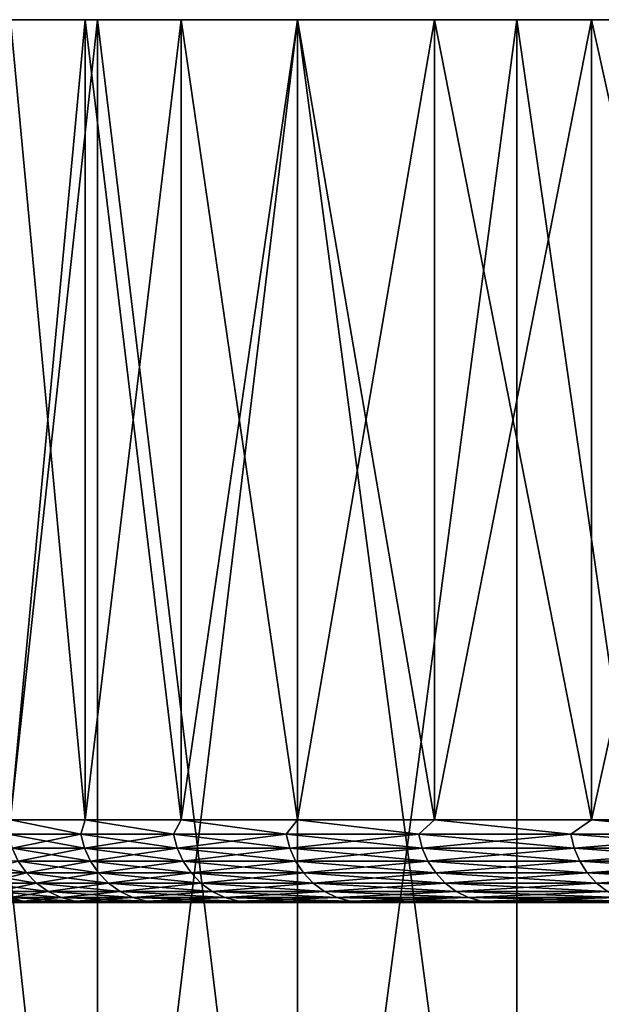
# Model space of a CAD drawing. Header units: metres. Extents: x -30 to 30, y -76 to 64.
# Tile 342 of 541: x -27.12 to -25.01, y 60.93 to 64.5. Entities that reach past the tile are written whole.
import ezdxf

# ---------------------------------------------------------------- set-up
doc = ezdxf.new("R2010")
doc.units = ezdxf.units.M
doc.layers.add('solid_508511', color=7, linetype='CONTINUOUS')

msp = doc.modelspace()

# ---------------------------------------------------------------- linework, layer by layer
at = {"layer": 'solid_508511'}
for points in [[(-26.878599, 64.5, -5.812999), (-29.365669, 64.5, -6.136566), (-29.642626, 64.5, -4.616762)], [(-26.878599, 64.5, -5.812999), (-29.642626, 64.5, -4.616762), (-27.149864, 64.5, -4.374316)], [(-26.878599, 64.5, 5.812999), (-29.642626, 64.5, 4.616762), (-29.365669, 64.5, 6.136566)], [(-27.149864, 64.5, 4.374316), (-29.642626, 64.5, 4.616762), (-26.878599, 64.5, 5.812999)], [(-26.531103, 64.5, -7.23537), (-29.010811, 64.5, -7.640211), (-29.365669, 64.5, -6.136566)], [(-26.531103, 64.5, -7.23537), (-29.365669, 64.5, -6.136566), (-26.878599, 64.5, -5.812999)], [(-26.531103, 64.5, 7.23537), (-29.365669, 64.5, 6.136566), (-29.010811, 64.5, 7.640211)], [(-26.878599, 64.5, 5.812999), (-29.365669, 64.5, 6.136566), (-26.531103, 64.5, 7.23537)], [(-26.10845, 64.5, -8.637048), (-28.579084, 64.5, -9.123364), (-29.010811, 64.5, -7.640211)], [(-26.10845, 64.5, -8.637048), (-29.010811, 64.5, -7.640211), (-26.531103, 64.5, -7.23537)], [(-26.10845, 64.5, 8.637048), (-29.010811, 64.5, 7.640211), (-28.579084, 64.5, 9.123364)], [(-26.531103, 64.5, 7.23537), (-29.010811, 64.5, 7.640211), (-26.10845, 64.5, 8.637048)], [(-25.611746, 64.5, -10.014414), (-28.071501, 64.5, -10.582572), (-28.579084, 64.5, -9.123364)], [(-25.611746, 64.5, -10.014414), (-28.579084, 64.5, -9.123364), (-26.10845, 64.5, -8.637048)], [(-25.611746, 64.5, 10.014414), (-28.579084, 64.5, 9.123364), (-28.071501, 64.5, 10.582572)], [(-26.10845, 64.5, 8.637048), (-28.579084, 64.5, 9.123364), (-25.611746, 64.5, 10.014414)], [(-25.042416, 64.5, -11.363419), (-27.489487, 64.5, -12.013652), (-28.071501, 64.5, -10.582572)], [(-25.042416, 64.5, -11.363419), (-28.071501, 64.5, -10.582572), (-25.611746, 64.5, -10.014414)], [(-25.042416, 64.5, 11.363419), (-28.071501, 64.5, 10.582572), (-27.489487, 64.5, 12.013652)], [(-25.611746, 64.5, 10.014414), (-28.071501, 64.5, 10.582572), (-25.042416, 64.5, 11.363419)], [(-27.489504, 58.5, -12.013625), (-27.489487, 64.5, -12.013652), (-26.834621, 64.5, -13.412795)], [(-26.834608, 58.5, -13.412824), (-27.489504, 58.5, -12.013625), (-26.834621, 64.5, -13.412795)], [(-27.489504, 58.5, 12.013625), (-26.834608, 58.5, 13.412824), (-27.489487, 64.5, 12.013652)], [(-24.40222, 64.5, -12.679973), (-26.834621, 64.5, -13.412795), (-27.489487, 64.5, -12.013652)], [(-24.40222, 64.5, -12.679973), (-27.489487, 64.5, -12.013652), (-25.042416, 64.5, -11.363419)], [(-26.834608, 58.5, 13.412824), (-26.834621, 64.5, 13.412795), (-27.489487, 64.5, 12.013652)], [(-24.40222, 64.5, 12.679973), (-27.489487, 64.5, 12.013652), (-26.834621, 64.5, 13.412795)], [(-25.042416, 64.5, 11.363419), (-27.489487, 64.5, 12.013652), (-24.40222, 64.5, 12.679973)], [(-27.149879, 61.599998, -4.374246), (-26.878593, 61.599998, -5.813022), (-27.149864, 64.5, -4.374316)], [(-27.149879, 61.599998, 4.374246), (-27.149864, 64.5, 4.374316), (-26.878599, 64.5, 5.812999)], [(-26.878593, 61.599998, 5.813022), (-27.149879, 61.599998, 4.374246), (-26.878599, 64.5, 5.812999)], [(-26.878593, 61.599998, -5.813022), (-26.878599, 64.5, -5.812999), (-27.149864, 64.5, -4.374316)], [(-26.531116, 61.599998, -7.235321), (-26.531103, 64.5, -7.23537), (-26.878599, 64.5, -5.812999)], [(-26.878593, 61.599998, -5.813022), (-26.531116, 61.599998, -7.235321), (-26.878599, 64.5, -5.812999)], [(-26.878593, 61.599998, 5.813022), (-26.878599, 64.5, 5.812999), (-26.531103, 64.5, 7.23537)], [(-26.531116, 61.599998, 7.235321), (-26.878593, 61.599998, 5.813022), (-26.531103, 64.5, 7.23537)], [(-26.834608, 58.5, -13.412824), (-26.834621, 64.5, -13.412795), (-26.108509, 64.5, -14.776525)], [(-23.69273, 64.5, -13.960823), (-26.108509, 64.5, -14.776525), (-26.834621, 64.5, -13.412795)], [(-23.69273, 64.5, -13.960823), (-26.834621, 64.5, -13.412795), (-24.40222, 64.5, -12.679973)], [(-26.108551, 58.5, 14.776453), (-26.108509, 64.5, 14.776525), (-26.834621, 64.5, 13.412795)], [(-23.69273, 64.5, 13.960823), (-26.834621, 64.5, 13.412795), (-26.108509, 64.5, 14.776525)], [(-26.834608, 58.5, 13.412824), (-26.108551, 58.5, 14.776453), (-26.834621, 64.5, 13.412795)], [(-24.40222, 64.5, 12.679973), (-26.834621, 64.5, 13.412795), (-23.69273, 64.5, 13.960823)], [(-26.108551, 58.5, -14.776453), (-26.834608, 58.5, -13.412824), (-26.108509, 64.5, -14.776525)], [(-26.531116, 61.599998, -7.235321), (-26.108435, 61.599998, -8.63711), (-26.531103, 64.5, -7.23537)], [(-26.531116, 61.599998, 7.235321), (-26.531103, 64.5, 7.23537), (-26.10845, 64.5, 8.637048)], [(-26.108435, 61.599998, 8.63711), (-26.531116, 61.599998, 7.235321), (-26.10845, 64.5, 8.637048)], [(-26.108435, 61.599998, -8.63711), (-26.10845, 64.5, -8.637048), (-26.531103, 64.5, -7.23537)], [(-26.108551, 58.5, -14.776453), (-26.108509, 64.5, -14.776525), (-25.313326, 64.5, -16.10079)], [(-25.313259, 58.5, -16.100899), (-26.108551, 58.5, -14.776453), (-25.313326, 64.5, -16.10079)], [(-26.108551, 58.5, 14.776453), (-25.313259, 58.5, 16.100899), (-26.108509, 64.5, 14.776525)], [(-22.916155, 64.5, -15.201962), (-25.313326, 64.5, -16.10079), (-26.108509, 64.5, -14.776525)], [(-22.916155, 64.5, -15.201962), (-26.108509, 64.5, -14.776525), (-23.69273, 64.5, -13.960823)], [(-25.313259, 58.5, 16.100899), (-25.313326, 64.5, 16.10079), (-26.108509, 64.5, 14.776525)], [(-22.916155, 64.5, 15.201962), (-26.108509, 64.5, 14.776525), (-25.313326, 64.5, 16.10079)], [(-23.69273, 64.5, 13.960823), (-26.108509, 64.5, 14.776525), (-22.916155, 64.5, 15.201962)], [(-25.611744, 61.599998, -10.014416), (-25.611746, 64.5, -10.014414), (-26.10845, 64.5, -8.637048)], [(-26.108435, 61.599998, -8.63711), (-25.611744, 61.599998, -10.014416), (-26.10845, 64.5, -8.637048)], [(-26.108435, 61.599998, 8.63711), (-26.10845, 64.5, 8.637048), (-25.611746, 64.5, 10.014414)], [(-25.611744, 61.599998, 10.014416), (-26.108435, 61.599998, 8.63711), (-25.611746, 64.5, 10.014414)], [(-25.042456, 61.599998, -11.363335), (-25.042416, 64.5, -11.363419), (-25.611746, 64.5, -10.014414)], [(-25.611744, 61.599998, -10.014416), (-25.042456, 61.599998, -11.363335), (-25.611746, 64.5, -10.014414)], [(-25.611744, 61.599998, 10.014416), (-25.611746, 64.5, 10.014414), (-25.042416, 64.5, 11.363419)], [(-25.042456, 61.599998, 11.363335), (-25.611744, 61.599998, 10.014416), (-25.042416, 64.5, 11.363419)], [(-25.313259, 58.5, -16.100899), (-25.313326, 64.5, -16.10079), (-24.450848, 64.5, -17.382637)], [(-22.07457, 64.5, -16.400103), (-24.450848, 64.5, -17.382637), (-25.313326, 64.5, -16.10079)], [(-22.07457, 64.5, -16.400103), (-25.313326, 64.5, -16.10079), (-22.916155, 64.5, -15.201962)], [(-24.45084, 58.5, 17.382647), (-24.450848, 64.5, 17.382637), (-25.313326, 64.5, 16.10079)], [(-22.07457, 64.5, 16.400103), (-25.313326, 64.5, 16.10079), (-24.450848, 64.5, 17.382637)], [(-25.313259, 58.5, 16.100899), (-24.45084, 58.5, 17.382647), (-25.313326, 64.5, 16.10079)], [(-22.916155, 64.5, 15.201962), (-25.313326, 64.5, 16.10079), (-22.07457, 64.5, 16.400103)], [(-24.45084, 58.5, -17.382647), (-25.313259, 58.5, -16.100899), (-24.450848, 64.5, -17.382637)], [(-25.042456, 61.599998, -11.363335), (-24.402182, 61.599998, -12.680044), (-25.042416, 64.5, -11.363419)], [(-25.042456, 61.599998, 11.363335), (-25.042416, 64.5, 11.363419), (-24.40222, 64.5, 12.679973)], [(-24.402182, 61.599998, 12.680044), (-25.042456, 61.599998, 11.363335), (-24.40222, 64.5, 12.679973)], [(-24.402182, 61.599998, -12.680044), (-24.40222, 64.5, -12.679973), (-25.042416, 64.5, -11.363419)], [(-26.894602, 61.547905, -5.716624), (-27.149879, 61.599998, -4.374246), (-27.156927, 61.547905, -4.301235)], [(-27.156927, 61.547905, 4.301235), (-27.149879, 61.599998, 4.374246), (-26.894602, 61.547905, 5.716624)], [(-26.894602, 61.547905, -5.716624), (-26.878593, 61.599998, -5.813022), (-27.149879, 61.599998, -4.374246)], [(-26.894602, 61.547905, 5.716624), (-27.149879, 61.599998, 4.374246), (-26.878593, 61.599998, 5.813022)], [(-26.558558, 61.547905, -7.116344), (-26.878593, 61.599998, -5.813022), (-26.894602, 61.547905, -5.716624)], [(-26.894602, 61.547905, 5.716624), (-26.878593, 61.599998, 5.813022), (-26.558558, 61.547905, 7.116344)], [(-26.558558, 61.547905, -7.116344), (-26.531116, 61.599998, -7.235321), (-26.878593, 61.599998, -5.813022)], [(-26.558558, 61.547905, 7.116344), (-26.878593, 61.599998, 5.813022), (-26.531116, 61.599998, 7.235321)], [(-26.149719, 61.547905, -8.496559), (-26.531116, 61.599998, -7.235321), (-26.558558, 61.547905, -7.116344)], [(-26.558558, 61.547905, 7.116344), (-26.531116, 61.599998, 7.235321), (-26.149719, 61.547905, 8.496559)], [(-26.149719, 61.547905, -8.496559), (-26.108435, 61.599998, -8.63711), (-26.531116, 61.599998, -7.235321)], [(-26.149719, 61.547905, 8.496559), (-26.531116, 61.599998, 7.235321), (-26.108435, 61.599998, 8.63711)], [(-25.669207, 61.547905, -9.853485), (-26.108435, 61.599998, -8.63711), (-26.149719, 61.547905, -8.496559)], [(-26.149719, 61.547905, 8.496559), (-26.108435, 61.599998, 8.63711), (-25.669207, 61.547905, 9.853485)], [(-25.669207, 61.547905, -9.853485), (-25.611744, 61.599998, -10.014416), (-26.108435, 61.599998, -8.63711)], [(-25.669207, 61.547905, 9.853485), (-26.108435, 61.599998, 8.63711), (-25.611744, 61.599998, 10.014416)], [(-25.118336, 61.547905, -11.183404), (-25.611744, 61.599998, -10.014416), (-25.669207, 61.547905, -9.853485)], [(-25.669207, 61.547905, 9.853485), (-25.611744, 61.599998, 10.014416), (-25.118336, 61.547905, 11.183404)], [(-25.118336, 61.547905, -11.183404), (-25.042456, 61.599998, -11.363335), (-25.611744, 61.599998, -10.014416)], [(-25.118336, 61.547905, 11.183404), (-25.611744, 61.599998, 10.014416), (-25.042456, 61.599998, 11.363335)], [(-24.498619, 61.547905, -12.48267), (-25.042456, 61.599998, -11.363335), (-25.118336, 61.547905, -11.183404)], [(-25.118336, 61.547905, 11.183404), (-25.042456, 61.599998, 11.363335), (-24.498619, 61.547905, 12.48267)], [(-24.498619, 61.547905, -12.48267), (-24.402182, 61.599998, -12.680044), (-25.042456, 61.599998, -11.363335)], [(-24.498619, 61.547905, 12.48267), (-25.042456, 61.599998, 11.363335), (-24.402182, 61.599998, 12.680044)], [(-27.156927, 61.547905, -4.301235), (-27.143541, 61.497345, -4.299115), (-26.881344, 61.497345, -5.713806)], [(-26.894602, 61.547905, -5.716624), (-27.156927, 61.547905, -4.301235), (-26.881344, 61.497345, -5.713806)], [(-27.156927, 61.547905, 4.301235), (-26.894602, 61.547905, 5.716624), (-27.143541, 61.497345, 4.299115)], [(-26.894602, 61.547905, 5.716624), (-26.881344, 61.497345, 5.713806), (-27.143541, 61.497345, 4.299115)], [(-26.894602, 61.547905, -5.716624), (-26.881344, 61.497345, -5.713806), (-26.545467, 61.497345, -7.112836)], [(-26.558558, 61.547905, -7.116344), (-26.894602, 61.547905, -5.716624), (-26.545467, 61.497345, -7.112836)], [(-26.894602, 61.547905, 5.716624), (-26.558558, 61.547905, 7.116344), (-26.881344, 61.497345, 5.713806)], [(-26.558558, 61.547905, 7.116344), (-26.545467, 61.497345, 7.112836), (-26.881344, 61.497345, 5.713806)], [(-26.558558, 61.547905, -7.116344), (-26.545467, 61.497345, -7.112836), (-26.136831, 61.497345, -8.492371)], [(-26.149719, 61.547905, -8.496559), (-26.558558, 61.547905, -7.116344), (-26.136831, 61.497345, -8.492371)], [(-26.558558, 61.547905, 7.116344), (-26.149719, 61.547905, 8.496559), (-26.545467, 61.497345, 7.112836)], [(-26.149719, 61.547905, 8.496559), (-26.136831, 61.497345, 8.492371), (-26.545467, 61.497345, 7.112836)], [(-26.149719, 61.547905, -8.496559), (-26.136831, 61.497345, -8.492371), (-25.656555, 61.497345, -9.848629)], [(-25.669207, 61.547905, -9.853485), (-26.149719, 61.547905, -8.496559), (-25.656555, 61.497345, -9.848629)], [(-26.149719, 61.547905, 8.496559), (-25.669207, 61.547905, 9.853485), (-26.136831, 61.497345, 8.492371)], [(-25.669207, 61.547905, 9.853485), (-25.656555, 61.497345, 9.848629), (-26.136831, 61.497345, 8.492371)], [(-25.669207, 61.547905, -9.853485), (-25.656555, 61.497345, -9.848629), (-25.105955, 61.497345, -11.177892)], [(-25.118336, 61.547905, -11.183404), (-25.669207, 61.547905, -9.853485), (-25.105955, 61.497345, -11.177892)], [(-25.669207, 61.547905, 9.853485), (-25.118336, 61.547905, 11.183404), (-25.656555, 61.497345, 9.848629)], [(-25.118336, 61.547905, 11.183404), (-25.105955, 61.497345, 11.177892), (-25.656555, 61.497345, 9.848629)], [(-25.118336, 61.547905, -11.183404), (-25.105955, 61.497345, -11.177892), (-24.486544, 61.497345, -12.476517)], [(-24.498619, 61.547905, -12.48267), (-25.118336, 61.547905, -11.183404), (-24.486544, 61.497345, -12.476517)], [(-25.118336, 61.547905, 11.183404), (-24.498619, 61.547905, 12.48267), (-25.105955, 61.497345, 11.177892)], [(-24.498619, 61.547905, 12.48267), (-24.486544, 61.497345, 12.476517), (-25.105955, 61.497345, 11.177892)], [(-27.143541, 61.497345, -4.299115), (-27.121679, 61.449909, -4.295652), (-26.859694, 61.449909, -5.709204)], [(-26.881344, 61.497345, -5.713806), (-27.143541, 61.497345, -4.299115), (-26.859694, 61.449909, -5.709204)], [(-27.143541, 61.497345, 4.299115), (-26.881344, 61.497345, 5.713806), (-27.121679, 61.449909, 4.295652)], [(-26.881344, 61.497345, 5.713806), (-26.859694, 61.449909, 5.709204), (-27.121679, 61.449909, 4.295652)], [(-26.881344, 61.497345, -5.713806), (-26.859694, 61.449909, -5.709204), (-26.524086, 61.449909, -7.107108)], [(-26.545467, 61.497345, -7.112836), (-26.881344, 61.497345, -5.713806), (-26.524086, 61.449909, -7.107108)], [(-26.881344, 61.497345, 5.713806), (-26.545467, 61.497345, 7.112836), (-26.859694, 61.449909, 5.709204)], [(-26.545467, 61.497345, 7.112836), (-26.524086, 61.449909, 7.107108), (-26.859694, 61.449909, 5.709204)], [(-26.545467, 61.497345, -7.112836), (-26.524086, 61.449909, -7.107108), (-26.11578, 61.449909, -8.485531)], [(-26.136831, 61.497345, -8.492371), (-26.545467, 61.497345, -7.112836), (-26.11578, 61.449909, -8.485531)], [(-26.545467, 61.497345, 7.112836), (-26.136831, 61.497345, 8.492371), (-26.524086, 61.449909, 7.107108)], [(-26.136831, 61.497345, 8.492371), (-26.11578, 61.449909, 8.485531), (-26.524086, 61.449909, 7.107108)], [(-26.136831, 61.497345, -8.492371), (-26.11578, 61.449909, -8.485531), (-25.635891, 61.449909, -9.840696)], [(-25.656555, 61.497345, -9.848629), (-26.136831, 61.497345, -8.492371), (-25.635891, 61.449909, -9.840696)], [(-26.136831, 61.497345, 8.492371), (-25.656555, 61.497345, 9.848629), (-26.11578, 61.449909, 8.485531)], [(-25.656555, 61.497345, 9.848629), (-25.635891, 61.449909, 9.840696), (-26.11578, 61.449909, 8.485531)], [(-25.656555, 61.497345, -9.848629), (-25.635891, 61.449909, -9.840696), (-25.085735, 61.449909, -11.168889)], [(-25.105955, 61.497345, -11.177892), (-25.656555, 61.497345, -9.848629), (-25.085735, 61.449909, -11.168889)], [(-25.656555, 61.497345, 9.848629), (-25.105955, 61.497345, 11.177892), (-25.635891, 61.449909, 9.840696)], [(-25.105955, 61.497345, 11.177892), (-25.085735, 61.449909, 11.168889), (-25.635891, 61.449909, 9.840696)], [(-25.105955, 61.497345, -11.177892), (-25.085735, 61.449909, -11.168889), (-24.466822, 61.449909, -12.466468)], [(-24.486544, 61.497345, -12.476517), (-25.105955, 61.497345, -11.177892), (-24.466822, 61.449909, -12.466468)], [(-25.105955, 61.497345, 11.177892), (-24.486544, 61.497345, 12.476517), (-25.085735, 61.449909, 11.168889)], [(-24.486544, 61.497345, 12.476517), (-24.466822, 61.449909, 12.466468), (-25.085735, 61.449909, 11.168889)], [(-27.309328, 61.449909, -2.870326), (-27.279449, 61.407043, -2.867186), (-27.092007, 61.407043, -4.290952)], [(-27.121679, 61.449909, -4.295652), (-27.309328, 61.449909, -2.870326), (-27.092007, 61.407043, -4.290952)], [(-27.121679, 61.449909, 4.295652), (-27.092007, 61.407043, 4.290952), (-27.279449, 61.407043, 2.867186)], [(-27.121679, 61.449909, -4.295652), (-27.092007, 61.407043, -4.290952), (-26.830307, 61.407043, -5.702958)], [(-26.859694, 61.449909, -5.709204), (-27.121679, 61.449909, -4.295652), (-26.830307, 61.407043, -5.702958)], [(-27.121679, 61.449909, 4.295652), (-26.859694, 61.449909, 5.709204), (-27.092007, 61.407043, 4.290952)], [(-26.859694, 61.449909, 5.709204), (-26.830307, 61.407043, 5.702958), (-27.092007, 61.407043, 4.290952)], [(-26.859694, 61.449909, -5.709204), (-26.830307, 61.407043, -5.702958), (-26.495068, 61.407043, -7.099332)], [(-26.524086, 61.449909, -7.107108), (-26.859694, 61.449909, -5.709204), (-26.495068, 61.407043, -7.099332)], [(-26.859694, 61.449909, 5.709204), (-26.524086, 61.449909, 7.107108), (-26.830307, 61.407043, 5.702958)], [(-26.524086, 61.449909, 7.107108), (-26.495068, 61.407043, 7.099332), (-26.830307, 61.407043, 5.702958)], [(-26.524086, 61.449909, -7.107108), (-26.495068, 61.407043, -7.099332), (-26.087206, 61.407043, -8.476247)], [(-26.11578, 61.449909, -8.485531), (-26.524086, 61.449909, -7.107108), (-26.087206, 61.407043, -8.476247)], [(-26.524086, 61.449909, 7.107108), (-26.11578, 61.449909, 8.485531), (-26.495068, 61.407043, 7.099332)], [(-26.11578, 61.449909, 8.485531), (-26.087206, 61.407043, 8.476247), (-26.495068, 61.407043, 7.099332)], [(-26.11578, 61.449909, -8.485531), (-26.087206, 61.407043, -8.476247), (-25.607843, 61.407043, -9.829929)], [(-25.635891, 61.449909, -9.840696), (-26.11578, 61.449909, -8.485531), (-25.607843, 61.407043, -9.829929)], [(-26.11578, 61.449909, 8.485531), (-25.635891, 61.449909, 9.840696), (-26.087206, 61.407043, 8.476247)], [(-25.635891, 61.449909, 9.840696), (-25.607843, 61.407043, 9.829929), (-26.087206, 61.407043, 8.476247)], [(-25.635891, 61.449909, -9.840696), (-25.607843, 61.407043, -9.829929), (-25.058289, 61.407043, -11.156669)], [(-25.085735, 61.449909, -11.168889), (-25.635891, 61.449909, -9.840696), (-25.058289, 61.407043, -11.156669)], [(-25.635891, 61.449909, 9.840696), (-25.085735, 61.449909, 11.168889), (-25.607843, 61.407043, 9.829929)], [(-25.085735, 61.449909, 11.168889), (-25.058289, 61.407043, 11.156669), (-25.607843, 61.407043, 9.829929)], [(-25.085735, 61.449909, -11.168889), (-25.058289, 61.407043, -11.156669), (-24.440052, 61.407043, -12.452828)], [(-24.466822, 61.449909, -12.466468), (-25.085735, 61.449909, -11.168889), (-24.440052, 61.407043, -12.452828)], [(-25.085735, 61.449909, 11.168889), (-24.466822, 61.449909, 12.466468), (-25.058289, 61.407043, 11.156669)], [(-24.466822, 61.449909, 12.466468), (-24.440052, 61.407043, 12.452828), (-25.058289, 61.407043, 11.156669)], [(-27.279449, 61.407043, -2.867186), (-27.242617, 61.370052, -2.863314), (-27.055426, 61.370052, -4.285159)], [(-27.092007, 61.407043, -4.290952), (-27.279449, 61.407043, -2.867186), (-27.055426, 61.370052, -4.285159)], [(-27.279449, 61.407043, 2.867186), (-27.092007, 61.407043, 4.290952), (-27.242617, 61.370052, 2.863314)], [(-27.092007, 61.407043, 4.290952), (-27.055426, 61.370052, 4.285159), (-27.242617, 61.370052, 2.863314)], [(-27.092007, 61.407043, -4.290952), (-27.055426, 61.370052, -4.285159), (-26.794081, 61.370052, -5.695258)], [(-26.830307, 61.407043, -5.702958), (-27.092007, 61.407043, -4.290952), (-26.794081, 61.370052, -5.695258)], [(-27.092007, 61.407043, 4.290952), (-26.830307, 61.407043, 5.702958), (-27.055426, 61.370052, 4.285159)], [(-26.830307, 61.407043, 5.702958), (-26.794081, 61.370052, 5.695258), (-27.055426, 61.370052, 4.285159)], [(-26.830307, 61.407043, -5.702958), (-26.794081, 61.370052, -5.695258), (-26.459293, 61.370052, -7.089746)], [(-26.495068, 61.407043, -7.099332), (-26.830307, 61.407043, -5.702958), (-26.459293, 61.370052, -7.089746)], [(-26.830307, 61.407043, 5.702958), (-26.495068, 61.407043, 7.099332), (-26.794081, 61.370052, 5.695258)], [(-26.495068, 61.407043, 7.099332), (-26.459293, 61.370052, 7.089746), (-26.794081, 61.370052, 5.695258)], [(-26.495068, 61.407043, -7.099332), (-26.459293, 61.370052, -7.089746), (-26.051983, 61.370052, -8.464803)], [(-26.087206, 61.407043, -8.476247), (-26.495068, 61.407043, -7.099332), (-26.051983, 61.370052, -8.464803)], [(-26.495068, 61.407043, 7.099332), (-26.087206, 61.407043, 8.476247), (-26.459293, 61.370052, 7.089746)], [(-26.087206, 61.407043, 8.476247), (-26.051983, 61.370052, 8.464803), (-26.459293, 61.370052, 7.089746)], [(-26.087206, 61.407043, -8.476247), (-26.051983, 61.370052, -8.464803), (-25.573265, 61.370052, -9.816657)], [(-25.607843, 61.407043, -9.829929), (-26.087206, 61.407043, -8.476247), (-25.573265, 61.370052, -9.816657)], [(-26.087206, 61.407043, 8.476247), (-25.607843, 61.407043, 9.829929), (-26.051983, 61.370052, 8.464803)], [(-25.607843, 61.407043, 9.829929), (-25.573265, 61.370052, 9.816657), (-26.051983, 61.370052, 8.464803)], [(-25.607843, 61.407043, -9.829929), (-25.573265, 61.370052, -9.816657), (-25.024454, 61.370052, -11.141605)], [(-25.058289, 61.407043, -11.156669), (-25.607843, 61.407043, -9.829929), (-25.024454, 61.370052, -11.141605)], [(-25.607843, 61.407043, 9.829929), (-25.058289, 61.407043, 11.156669), (-25.573265, 61.370052, 9.816657)], [(-25.058289, 61.407043, 11.156669), (-25.024454, 61.370052, 11.141605), (-25.573265, 61.370052, 9.816657)], [(-25.058289, 61.407043, -11.156669), (-25.024454, 61.370052, -11.141605), (-24.407053, 61.370052, -12.436014)], [(-24.440052, 61.407043, -12.452828), (-25.058289, 61.407043, -11.156669), (-24.407053, 61.370052, -12.436014)], [(-25.058289, 61.407043, 11.156669), (-24.440052, 61.407043, 12.452828), (-25.024454, 61.370052, 11.141605)], [(-24.440052, 61.407043, 12.452828), (-24.407053, 61.370052, 12.436014), (-25.024454, 61.370052, 11.141605)], [(-27.242617, 61.370052, -2.863314), (-27.199947, 61.340061, -2.85883), (-27.013052, 61.340061, -4.278447)], [(-27.055426, 61.370052, -4.285159), (-27.242617, 61.370052, -2.863314), (-27.013052, 61.340061, -4.278447)], [(-27.242617, 61.370052, 2.863314), (-27.055426, 61.370052, 4.285159), (-27.199947, 61.340061, 2.85883)], [(-27.055426, 61.370052, 4.285159), (-27.013052, 61.340061, 4.278447), (-27.199947, 61.340061, 2.85883)], [(-27.055426, 61.370052, -4.285159), (-27.013052, 61.340061, -4.278447), (-26.752115, 61.340061, -5.686337)], [(-26.794081, 61.370052, -5.695258), (-27.055426, 61.370052, -4.285159), (-26.752115, 61.340061, -5.686337)], [(-27.055426, 61.370052, 4.285159), (-26.794081, 61.370052, 5.695258), (-27.013052, 61.340061, 4.278447)], [(-26.794081, 61.370052, 5.695258), (-26.752115, 61.340061, 5.686337), (-27.013052, 61.340061, 4.278447)], [(-26.794081, 61.370052, -5.695258), (-26.752115, 61.340061, -5.686337), (-26.417852, 61.340061, -7.078642)], [(-26.459293, 61.370052, -7.089746), (-26.794081, 61.370052, -5.695258), (-26.417852, 61.340061, -7.078642)], [(-26.794081, 61.370052, 5.695258), (-26.459293, 61.370052, 7.089746), (-26.752115, 61.340061, 5.686337)], [(-26.459293, 61.370052, 7.089746), (-26.417852, 61.340061, 7.078642), (-26.752115, 61.340061, 5.686337)], [(-26.459293, 61.370052, -7.089746), (-26.417852, 61.340061, -7.078642), (-26.011181, 61.340061, -8.451545)], [(-26.051983, 61.370052, -8.464803), (-26.459293, 61.370052, -7.089746), (-26.011181, 61.340061, -8.451545)], [(-26.459293, 61.370052, 7.089746), (-26.051983, 61.370052, 8.464803), (-26.417852, 61.340061, 7.078642)], [(-26.051983, 61.370052, 8.464803), (-26.011181, 61.340061, 8.451545), (-26.417852, 61.340061, 7.078642)], [(-26.051983, 61.370052, -8.464803), (-26.011181, 61.340061, -8.451545), (-25.533213, 61.340061, -9.801282)], [(-25.573265, 61.370052, -9.816657), (-26.051983, 61.370052, -8.464803), (-25.533213, 61.340061, -9.801282)], [(-26.051983, 61.370052, 8.464803), (-25.573265, 61.370052, 9.816657), (-26.011181, 61.340061, 8.451545)], [(-25.573265, 61.370052, 9.816657), (-25.533213, 61.340061, 9.801282), (-26.011181, 61.340061, 8.451545)], [(-25.573265, 61.370052, -9.816657), (-25.533213, 61.340061, -9.801282), (-24.985262, 61.340061, -11.124155)], [(-25.024454, 61.370052, -11.141605), (-25.573265, 61.370052, -9.816657), (-24.985262, 61.340061, -11.124155)], [(-25.573265, 61.370052, 9.816657), (-25.024454, 61.370052, 11.141605), (-25.533213, 61.340061, 9.801282)], [(-25.024454, 61.370052, 11.141605), (-24.985262, 61.340061, 11.124155), (-25.533213, 61.340061, 9.801282)], [(-25.024454, 61.370052, -11.141605), (-24.985262, 61.340061, -11.124155), (-24.368826, 61.340061, -12.416537)], [(-24.407053, 61.370052, -12.436014), (-25.024454, 61.370052, -11.141605), (-24.368826, 61.340061, -12.416537)], [(-25.024454, 61.370052, 11.141605), (-24.407053, 61.370052, 12.436014), (-24.985262, 61.340061, 11.124155)], [(-27.199947, 61.340061, -2.85883), (-27.152746, 61.317986, -2.853868), (-26.966173, 61.317986, -4.271022)], [(-27.013052, 61.340061, -4.278447), (-27.199947, 61.340061, -2.85883), (-26.966173, 61.317986, -4.271022)], [(-27.199947, 61.340061, 2.85883), (-27.013052, 61.340061, 4.278447), (-27.152746, 61.317986, 2.853868)], [(-27.013052, 61.340061, 4.278447), (-26.966173, 61.317986, 4.271022), (-27.152746, 61.317986, 2.853868)], [(-27.013052, 61.340061, -4.278447), (-26.966173, 61.317986, -4.271022), (-26.70569, 61.317986, -5.67647)], [(-26.752115, 61.340061, -5.686337), (-27.013052, 61.340061, -4.278447), (-26.70569, 61.317986, -5.67647)], [(-27.013052, 61.340061, 4.278447), (-26.752115, 61.340061, 5.686337), (-26.966173, 61.317986, 4.271022)], [(-26.752115, 61.340061, 5.686337), (-26.70569, 61.317986, 5.67647), (-26.966173, 61.317986, 4.271022)], [(-26.752115, 61.340061, -5.686337), (-26.70569, 61.317986, -5.67647), (-26.372007, 61.317986, -7.066358)], [(-26.417852, 61.340061, -7.078642), (-26.752115, 61.340061, -5.686337), (-26.372007, 61.317986, -7.066358)], [(-26.752115, 61.340061, 5.686337), (-26.417852, 61.340061, 7.078642), (-26.70569, 61.317986, 5.67647)], [(-26.417852, 61.340061, 7.078642), (-26.372007, 61.317986, 7.066358), (-26.70569, 61.317986, 5.67647)], [(-26.417852, 61.340061, -7.078642), (-26.372007, 61.317986, -7.066358), (-25.96604, 61.317986, -8.436878)], [(-26.011181, 61.340061, -8.451545), (-26.417852, 61.340061, -7.078642), (-25.96604, 61.317986, -8.436878)], [(-26.417852, 61.340061, 7.078642), (-26.011181, 61.340061, 8.451545), (-26.372007, 61.317986, 7.066358)], [(-26.011181, 61.340061, 8.451545), (-25.96604, 61.317986, 8.436878), (-26.372007, 61.317986, 7.066358)], [(-26.011181, 61.340061, -8.451545), (-25.96604, 61.317986, -8.436878), (-25.488903, 61.317986, -9.784273)], [(-25.533213, 61.340061, -9.801282), (-26.011181, 61.340061, -8.451545), (-25.488903, 61.317986, -9.784273)], [(-26.011181, 61.340061, 8.451545), (-25.533213, 61.340061, 9.801282), (-25.96604, 61.317986, 8.436878)], [(-25.533213, 61.340061, 9.801282), (-25.488903, 61.317986, 9.784273), (-25.96604, 61.317986, 8.436878)], [(-25.533213, 61.340061, -9.801282), (-25.488903, 61.317986, -9.784273), (-24.941902, 61.317986, -11.10485)], [(-24.985262, 61.340061, -11.124155), (-25.533213, 61.340061, -9.801282), (-24.941902, 61.317986, -11.10485)], [(-25.533213, 61.340061, 9.801282), (-24.985262, 61.340061, 11.124155), (-25.488903, 61.317986, 9.784273)], [(-24.985262, 61.340061, 11.124155), (-24.941902, 61.317986, 11.10485), (-25.488903, 61.317986, 9.784273)], [(-27.264894, 61.317986, -1.428892), (-27.214386, 61.304493, -1.426246), (-27.102446, 61.304493, -2.848582)], [(-27.152746, 61.317986, -2.853868), (-27.264894, 61.317986, -1.428892), (-27.102446, 61.304493, -2.848582)], [(-27.152746, 61.317986, 2.853868), (-27.102446, 61.304493, 2.848582), (-27.214386, 61.304493, 1.426246)], [(-27.214386, 61.304493, 1.426246), (-27.102446, 61.304493, 2.848582), (-27.160542, 61.299999, 1.464408)], [(-27.214386, 61.304493, -1.426246), (-27.160542, 61.299999, -1.464408), (-27.11112, 61.299999, -2.19712)], [(-27.102446, 61.304493, -2.848582), (-27.214386, 61.304493, -1.426246), (-27.11112, 61.299999, -2.19712)], [(-24.049999, 61.299999), (-27.200001, 61.299999), (-27.190168, 61.299999, 0.73202)], [(-24.01124, 61.299999, -1.364723), (-27.190168, 61.299999, -0.73202), (-27.200001, 61.299999)], [(-24.049999, 61.299999), (-24.01124, 61.299999, -1.364723), (-27.200001, 61.299999)], [(-24.01124, 61.299999, 1.364723), (-27.190168, 61.299999, 0.73202), (-27.160542, 61.299999, 1.464408)], [(-24.01124, 61.299999, 1.364723), (-24.049999, 61.299999), (-27.190168, 61.299999, 0.73202)], [(-24.01124, 61.299999, -1.364723), (-27.160542, 61.299999, -1.464408), (-27.190168, 61.299999, -0.73202)], [(-27.102446, 61.304493, 2.848582), (-27.11112, 61.299999, 2.19712), (-27.160542, 61.299999, 1.464408)], [(-24.01124, 61.299999, 1.364723), (-27.160542, 61.299999, 1.464408), (-27.11112, 61.299999, 2.19712)], [(-23.894592, 61.299999, -2.729605), (-27.11112, 61.299999, -2.19712), (-27.160542, 61.299999, -1.464408)], [(-24.01124, 61.299999, -1.364723), (-23.894592, 61.299999, -2.729605), (-27.160542, 61.299999, -1.464408)], [(-27.152746, 61.317986, -2.853868), (-27.102446, 61.304493, -2.848582), (-26.91622, 61.304493, -4.26311)], [(-26.966173, 61.317986, -4.271022), (-27.152746, 61.317986, -2.853868), (-26.91622, 61.304493, -4.26311)], [(-27.152746, 61.317986, 2.853868), (-26.966173, 61.317986, 4.271022), (-27.102446, 61.304493, 2.848582)], [(-27.102446, 61.304493, 2.848582), (-27.04183, 61.299999, 2.92902), (-27.11112, 61.299999, 2.19712)], [(-27.102446, 61.304493, -2.848582), (-27.11112, 61.299999, -2.19712), (-27.04183, 61.299999, -2.929021)], [(-23.894592, 61.299999, 2.729605), (-27.11112, 61.299999, 2.19712), (-27.04183, 61.299999, 2.92902)], [(-23.894592, 61.299999, 2.729605), (-24.01124, 61.299999, 1.364723), (-27.11112, 61.299999, 2.19712)], [(-23.894592, 61.299999, -2.729605), (-27.04183, 61.299999, -2.929021), (-27.11112, 61.299999, -2.19712)], [(-26.966173, 61.317986, 4.271022), (-26.91622, 61.304493, 4.26311), (-27.102446, 61.304493, 2.848582)], [(-27.102446, 61.304493, 2.848582), (-26.91622, 61.304493, 4.26311), (-27.04183, 61.299999, 2.92902)], [(-27.102446, 61.304493, -2.848582), (-27.04183, 61.299999, -2.929021), (-26.95269, 61.299999, -3.659549)], [(-26.91622, 61.304493, -4.26311), (-27.102446, 61.304493, -2.848582), (-26.95269, 61.299999, -3.659549)], [(-26.91622, 61.304493, 4.26311), (-26.95269, 61.299999, 3.659549), (-27.04183, 61.299999, 2.92902)], [(-23.894592, 61.299999, 2.729605), (-27.04183, 61.299999, 2.92902), (-26.95269, 61.299999, 3.659549)], [(-23.699902, 61.299999, -4.088665), (-26.95269, 61.299999, -3.659549), (-27.04183, 61.299999, -2.929021)], [(-23.894592, 61.299999, -2.729605), (-23.699902, 61.299999, -4.088665), (-27.04183, 61.299999, -2.929021)], [(-26.966173, 61.317986, -4.271022), (-26.91622, 61.304493, -4.26311), (-26.656218, 61.304493, -5.665954)], [(-26.70569, 61.317986, -5.67647), (-26.966173, 61.317986, -4.271022), (-26.656218, 61.304493, -5.665954)], [(-26.966173, 61.317986, 4.271022), (-26.70569, 61.317986, 5.67647), (-26.91622, 61.304493, 4.26311)], [(-26.91622, 61.304493, 4.26311), (-26.843706, 61.299999, 4.388092), (-26.95269, 61.299999, 3.659549)], [(-26.91622, 61.304493, -4.26311), (-26.95269, 61.299999, -3.659549), (-26.843706, 61.299999, -4.388092)], [(-23.699902, 61.299999, 4.088665), (-26.95269, 61.299999, 3.659549), (-26.843706, 61.299999, 4.388092)], [(-23.699902, 61.299999, 4.088665), (-23.894592, 61.299999, 2.729605), (-26.95269, 61.299999, 3.659549)], [(-23.699902, 61.299999, -4.088665), (-26.843706, 61.299999, -4.388092), (-26.95269, 61.299999, -3.659549)], [(-26.70569, 61.317986, 5.67647), (-26.656218, 61.304493, 5.665954), (-26.91622, 61.304493, 4.26311)], [(-26.91622, 61.304493, 4.26311), (-26.656218, 61.304493, 5.665954), (-26.843706, 61.299999, 4.388092)], [(-26.91622, 61.304493, -4.26311), (-26.843706, 61.299999, -4.388092), (-26.714979, 61.299999, -5.113665)], [(-26.656218, 61.304493, -5.665954), (-26.91622, 61.304493, -4.26311), (-26.714979, 61.299999, -5.113665)], [(-26.656218, 61.304493, 5.665954), (-26.714979, 61.299999, 5.113665), (-26.843706, 61.299999, 4.388092)], [(-23.699902, 61.299999, 4.088665), (-26.843706, 61.299999, 4.388092), (-26.714979, 61.299999, 5.113665)], [(-23.427618, 61.299999, -5.435914), (-26.714979, 61.299999, -5.113665), (-26.843706, 61.299999, -4.388092)], [(-23.699902, 61.299999, -4.088665), (-23.427618, 61.299999, -5.435914), (-26.843706, 61.299999, -4.388092)], [(-26.656218, 61.304493, 5.665954), (-26.566574, 61.299999, 5.835848), (-26.714979, 61.299999, 5.113665)], [(-26.656218, 61.304493, -5.665954), (-26.714979, 61.299999, -5.113665), (-26.566574, 61.299999, -5.835848)], [(-23.427618, 61.299999, 5.435914), (-26.714979, 61.299999, 5.113665), (-26.566574, 61.299999, 5.835848)], [(-23.427618, 61.299999, 5.435914), (-23.699902, 61.299999, 4.088665), (-26.714979, 61.299999, 5.113665)], [(-23.427618, 61.299999, -5.435914), (-26.566574, 61.299999, -5.835848), (-26.714979, 61.299999, -5.113665)], [(-26.70569, 61.317986, -5.67647), (-26.656218, 61.304493, -5.665954), (-26.323153, 61.304493, -7.053267)], [(-26.372007, 61.317986, -7.066358), (-26.70569, 61.317986, -5.67647), (-26.323153, 61.304493, -7.053267)], [(-26.70569, 61.317986, 5.67647), (-26.372007, 61.317986, 7.066358), (-26.656218, 61.304493, 5.665954)], [(-26.372007, 61.317986, 7.066358), (-26.323153, 61.304493, 7.053267), (-26.656218, 61.304493, 5.665954)], [(-26.656218, 61.304493, 5.665954), (-26.323153, 61.304493, 7.053267), (-26.566574, 61.299999, 5.835848)], [(-26.656218, 61.304493, -5.665954), (-26.566574, 61.299999, -5.835848), (-26.398636, 61.299999, -6.553759)], [(-26.323153, 61.304493, -7.053267), (-26.656218, 61.304493, -5.665954), (-26.398636, 61.299999, -6.553759)], [(-26.323153, 61.304493, 7.053267), (-26.398636, 61.299999, 6.553758), (-26.566574, 61.299999, 5.835848)], [(-23.262642, 61.299999, 6.103429), (-26.566574, 61.299999, 5.835848), (-26.398636, 61.299999, 6.553758)], [(-23.262642, 61.299999, 6.103429), (-23.427618, 61.299999, 5.435914), (-26.566574, 61.299999, 5.835848)], [(-23.262642, 61.299999, -6.103429), (-26.398636, 61.299999, -6.553759), (-26.566574, 61.299999, -5.835848)], [(-23.427618, 61.299999, -5.435914), (-23.262642, 61.299999, -6.103429), (-26.566574, 61.299999, -5.835848)], [(-26.323153, 61.304493, 7.053267), (-26.211357, 61.299999, 7.26669), (-26.398636, 61.299999, 6.553758)], [(-26.323153, 61.304493, -7.053267), (-26.398636, 61.299999, -6.553759), (-26.211357, 61.299999, -7.266691)], [(-23.078732, 61.299999, 6.765689), (-26.398636, 61.299999, 6.553758), (-26.211357, 61.299999, 7.26669)], [(-23.078732, 61.299999, 6.765689), (-23.262642, 61.299999, 6.103429), (-26.398636, 61.299999, 6.553758)], [(-23.078732, 61.299999, -6.765689), (-26.211357, 61.299999, -7.266691), (-26.398636, 61.299999, -6.553759)], [(-23.262642, 61.299999, -6.103429), (-23.078732, 61.299999, -6.765689), (-26.398636, 61.299999, -6.553759)], [(-26.372007, 61.317986, -7.066358), (-26.323153, 61.304493, -7.053267), (-25.917938, 61.304493, -8.421248)], [(-25.96604, 61.317986, -8.436878), (-26.372007, 61.317986, -7.066358), (-25.917938, 61.304493, -8.421248)], [(-26.372007, 61.317986, 7.066358), (-25.96604, 61.317986, 8.436878), (-26.323153, 61.304493, 7.053267)], [(-25.96604, 61.317986, 8.436878), (-25.917938, 61.304493, 8.421248), (-26.323153, 61.304493, 7.053267)], [(-26.323153, 61.304493, 7.053267), (-25.917938, 61.304493, 8.421248), (-26.211357, 61.299999, 7.26669)], [(-26.323153, 61.304493, -7.053267), (-26.211357, 61.299999, -7.266691), (-26.00485, 61.299999, -7.974188)], [(-25.917938, 61.304493, -8.421248), (-26.323153, 61.304493, -7.053267), (-26.00485, 61.299999, -7.974188)], [(-25.917938, 61.304493, 8.421248), (-26.00485, 61.299999, 7.974188), (-26.211357, 61.299999, 7.26669)], [(-23.078732, 61.299999, 6.765689), (-26.211357, 61.299999, 7.26669), (-26.00485, 61.299999, 7.974188)], [(-22.65469, 61.299999, -8.072639), (-26.00485, 61.299999, -7.974188), (-26.211357, 61.299999, -7.266691)], [(-23.078732, 61.299999, -6.765689), (-22.65469, 61.299999, -8.072639), (-26.211357, 61.299999, -7.266691)], [(-25.917938, 61.304493, 8.421248), (-25.779356, 61.299999, 8.675528), (-26.00485, 61.299999, 7.974188)], [(-25.917938, 61.304493, -8.421248), (-26.00485, 61.299999, -7.974188), (-25.779356, 61.299999, -8.675528)], [(-22.65469, 61.299999, 8.072639), (-26.00485, 61.299999, 7.974188), (-25.779356, 61.299999, 8.675528)], [(-22.65469, 61.299999, 8.072639), (-23.078732, 61.299999, 6.765689), (-26.00485, 61.299999, 7.974188)], [(-22.65469, 61.299999, -8.072639), (-25.779356, 61.299999, -8.675528), (-26.00485, 61.299999, -7.974188)], [(-25.96604, 61.317986, -8.436878), (-25.917938, 61.304493, -8.421248), (-25.441685, 61.304493, -9.766148)], [(-25.488903, 61.317986, -9.784273), (-25.96604, 61.317986, -8.436878), (-25.441685, 61.304493, -9.766148)], [(-25.96604, 61.317986, 8.436878), (-25.488903, 61.317986, 9.784273), (-25.917938, 61.304493, 8.421248)], [(-25.488903, 61.317986, 9.784273), (-25.441685, 61.304493, 9.766148), (-25.917938, 61.304493, 8.421248)], [(-25.917938, 61.304493, 8.421248), (-25.441685, 61.304493, 9.766148), (-25.779356, 61.299999, 8.675528)], [(-25.917938, 61.304493, -8.421248), (-25.779356, 61.299999, -8.675528), (-25.534985, 61.299999, -9.37041)], [(-25.441685, 61.304493, -9.766148), (-25.917938, 61.304493, -8.421248), (-25.534985, 61.299999, -9.37041)], [(-25.441685, 61.304493, 9.766148), (-25.534985, 61.299999, 9.370409), (-25.779356, 61.299999, 8.675528)], [(-22.156908, 61.299999, 9.35275), (-25.779356, 61.299999, 8.675528), (-25.534985, 61.299999, 9.370409)], [(-22.156908, 61.299999, 9.35275), (-22.65469, 61.299999, 8.072639), (-25.779356, 61.299999, 8.675528)], [(-22.156908, 61.299999, -9.35275), (-25.534985, 61.299999, -9.37041), (-25.779356, 61.299999, -8.675528)], [(-22.65469, 61.299999, -8.072639), (-22.156908, 61.299999, -9.35275), (-25.779356, 61.299999, -8.675528)], [(-25.441685, 61.304493, 9.766148), (-25.271879, 61.299999, 10.058435), (-25.534985, 61.299999, 9.370409)], [(-25.441685, 61.304493, -9.766148), (-25.534985, 61.299999, -9.37041), (-25.271879, 61.299999, -10.058435)], [(-22.156908, 61.299999, 9.35275), (-25.534985, 61.299999, 9.370409), (-25.271879, 61.299999, 10.058435)], [(-21.586782, 61.299999, -10.602509), (-25.271879, 61.299999, -10.058435), (-25.534985, 61.299999, -9.37041)], [(-22.156908, 61.299999, -9.35275), (-21.586782, 61.299999, -10.602509), (-25.534985, 61.299999, -9.37041)], [(-25.488903, 61.317986, -9.784273), (-25.441685, 61.304493, -9.766148), (-24.895697, 61.304493, -11.084279)], [(-24.941902, 61.317986, -11.10485), (-25.488903, 61.317986, -9.784273), (-24.895697, 61.304493, -11.084279)], [(-25.488903, 61.317986, 9.784273), (-24.941902, 61.317986, 11.10485), (-25.441685, 61.304493, 9.766148)], [(-24.941902, 61.317986, 11.10485), (-24.895697, 61.304493, 11.084279), (-25.441685, 61.304493, 9.766148)], [(-25.441685, 61.304493, 9.766148), (-24.895697, 61.304493, 11.084279), (-25.271879, 61.299999, 10.058435)], [(-25.441685, 61.304493, -9.766148), (-25.271879, 61.299999, -10.058435), (-24.990253, 61.299999, -10.739047)], [(-24.895697, 61.304493, -11.084279), (-25.441685, 61.304493, -9.766148), (-24.990253, 61.299999, -10.739047)], [(-24.895697, 61.304493, 11.084279), (-24.990253, 61.299999, 10.739047), (-25.271879, 61.299999, 10.058435)], [(-21.586782, 61.299999, 10.60251), (-25.271879, 61.299999, 10.058435), (-24.990253, 61.299999, 10.739047)], [(-21.586782, 61.299999, 10.60251), (-22.156908, 61.299999, 9.35275), (-25.271879, 61.299999, 10.058435)], [(-21.586782, 61.299999, -10.602509), (-24.990253, 61.299999, -10.739047), (-25.271879, 61.299999, -10.058435)]]:
    msp.add_3dface(points, dxfattribs=at)

doc.saveas('drawing.dxf')
